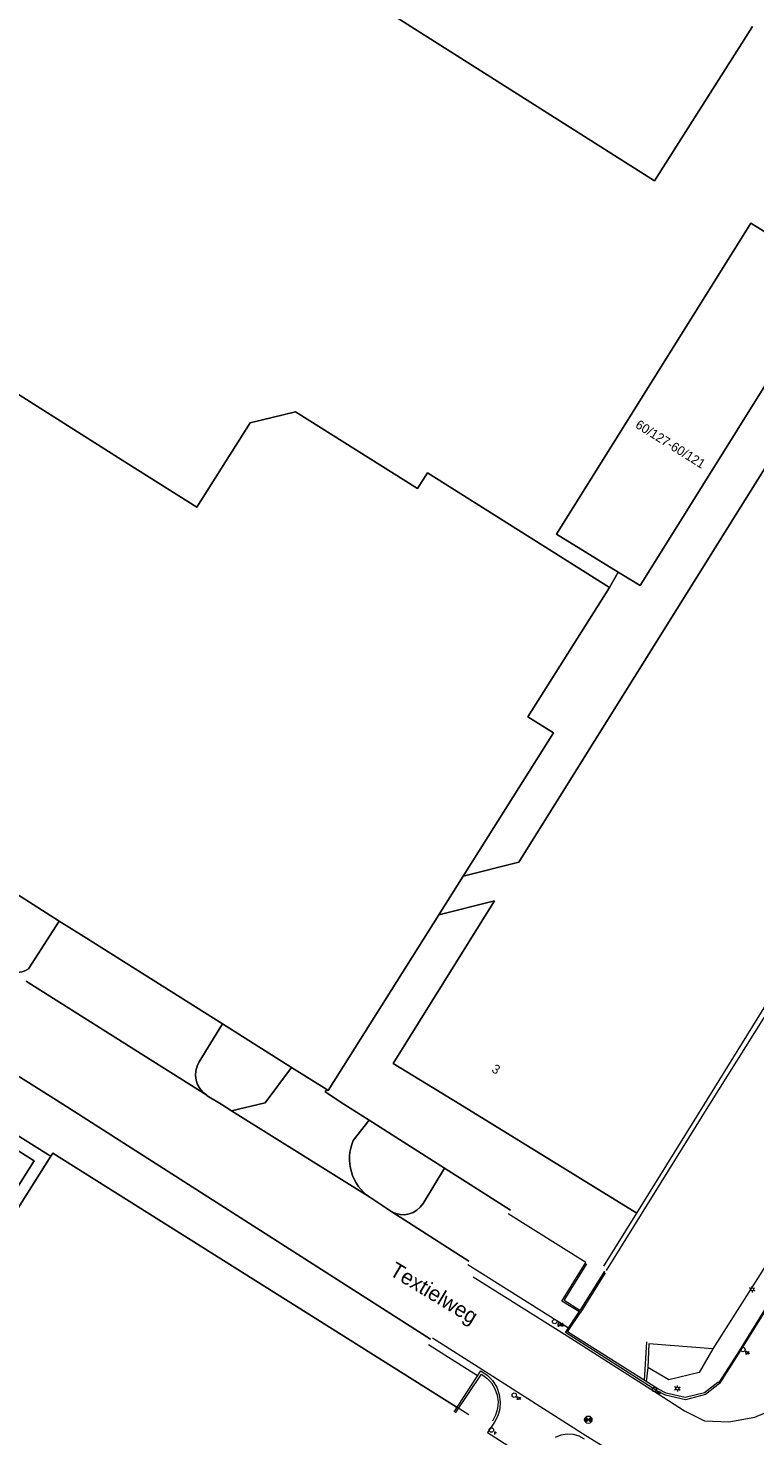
# Model space of a CAD drawing. Header units: metres. Extents: x 151448 to 154749, y 463108 to 465296.
# Tile 303 of 449: x 153872 to 153931, y 463973 to 464088. Entities that reach past the tile are written whole.
import ezdxf
from ezdxf.enums import TextEntityAlignment as Align

# ---------------------------------------------------------------- set-up
doc = ezdxf.new("R2010")
doc.units = ezdxf.units.M
doc.layers.get('0').update_dxf_attribs({"lineweight": 9})
for name, color, linetype, lineweight in [('B-ME-IE-MEUBILAIR_LICHTMAST-S', 253, 'Continuous', 9), ('B-ME-IE-MEUBILAIR_PAAL-S', 253, 'Continuous', 9), ('B-ME-IE-MEUBILAIR_STRAATKOLK-S', 253, 'Continuous', 9), ('B-ME-IE-MEUBILAIR_TROTTOIRKOLK-S', 253, 'Continuous', 9), ('B-ME-KL-GAS_AFSLUITER-S', 253, 'Continuous', 9), ('B-ME-OG-BEBOUWING_HOOFDGEBOUW-G', 1, 'Continuous', 9), ('B-ME-RI-PUT-S', 253, 'Continuous', 9), ('B-ME-VH-GOOT-G', 253, 'Continuous', 9), ('B-ME-VH-KANTOPSLUITING_OPSLUITBAND_100X200-G', 253, 'Continuous', 9), ('B-ME-VH-KANTOPSLUITING_TROTTOIRBAND_130 150-G', 253, 'Continuous', 9), ('B-ME-VH-KANTOPSLUITING_TROTTOIRBAND_180 200-G', 253, 'Continuous', 9), ('B-ME-VH-VERHARDING_ASFALT-G', 253, 'Continuous', 9), ('B-ME-VH-VERHARDING_KLINKERS-G', 253, 'Continuous', 9), ('B-ME-VH-VERHARDING_TEGEL-G', 253, 'Continuous', 9), ('B-PV-IE-TERREINAFSCHEIDING_KUNSTMATIG_HEKWERK-G', 253, 'Continuous', 9), ('B-PV-OG-BEBOUWING-GV', 1, 'Continuous', 9), ('B-PV-OG-BEBOUWING-T18', 2, 'Continuous', 9), ('B-PV-OG-TERREIN_BEGROEID-GV', 253, 'Continuous', 9), ('B-PV-OG-TERREIN_ERF-GV', 253, 'Continuous', 9), ('B-PV-OG-TOPOGRAFIE-T18', 2, 'Continuous', 9), ('B-PV-VH-GESLOTENVERHARDING_ASFALT-GV', 253, 'Continuous', 9), ('B-PV-VH-OPENVERHARDING_BETONSTRAATSTEEN-GV', 253, 'Continuous', 9)]:
    doc.layers.add(name, color=color, linetype=linetype, lineweight=lineweight)
doc.styles.add('18_100', font='romans', dxfattribs={"width": 0.8, "height": 0.18})
doc.styles.add('18_200', font='romans', dxfattribs={"width": 0.8, "height": 0.36})
doc.styles.add('Drong', font='txt', dxfattribs={"height": 1.8})

# ---------------------------------------------------------------- blocks, each defined once
blk = doc.blocks.new('STRAATKOLK')
at = {"ltscale": 2}
blk.add_ellipse((0, 0), major_axis=(-0.127, 0.127), ratio=1, start_param=3.926991, end_param=10.210176, dxfattribs=at)
at = {"ltscale": 2, "style": '18_100', "width": 0.8}
blk.add_text('SK', height=0.216, dxfattribs=at).set_placement((0.19, -0.37))
at = {"style": '18_200', "width": 0.8}
blk.add_attdef('HOOGTE', (0.29, 0.21), '', height=0.25, dxfattribs=at)
blk = doc.blocks.new('TROTTOIRKOLK')
at = {"ltscale": 2}
blk.add_ellipse((0, 0), major_axis=(-0.127, 0.127), ratio=1, start_param=3.926991, end_param=10.210176, dxfattribs=at)
at = {"ltscale": 2, "style": '18_100', "width": 0.8}
blk.add_text('TK', height=0.216, dxfattribs=at).set_placement((0.19, -0.37))
at = {"style": '18_200', "width": 0.8}
blk.add_attdef('HOOGTE', (0.21, 0.18), '', height=0.25, dxfattribs=at)
blk = doc.blocks.new('gasafsluiter')
at = {"ltscale": 2}
blk.add_ellipse((0, 0), major_axis=(-0.181, 0), ratio=1, start_param=3.926991, end_param=10.210176, dxfattribs=at)
at = {"ltscale": 2, "style": '18_200', "width": 0.8}
blk.add_text('GAS', height=0.218, dxfattribs=at).set_placement((0.22, -0.38))
at = {"style": '18_200', "width": 0.8}
blk.add_attdef('HOOGTE', (0.27, 0.13), '', height=0.25, dxfattribs=at)
blk = doc.blocks.new('put')
at = {"color": 0, "ltscale": 0.5}
for p, q in [((-0.3, 0.06), (-0.06, 0.05)), ((-0.3, 0.03), (-0.03, 0.03)), ((-0.3, 0), (0, 0)), ((-0.29, 0.08), (-0.08, 0.08)), ((-0.28, 0.11), (-0.11, 0.11)), ((-0.27, 0.14), (-0.14, 0.14)), ((-0.27, 0.14), (-0.14, 0.14)), ((-0.25, 0.16), (-0.16, 0.16)), ((-0.23, 0.19), (-0.19, 0.19)), ((0, 0), (0.3, 0)), ((0.03, 0.03), (0.3, 0.03)), ((0.05, 0.05), (0.29, 0.05)), ((0.08, 0.08), (0.29, 0.08)), ((0.11, 0.11), (0.28, 0.11)), ((0.14, 0.14), (0.27, 0.14)), ((0.16, 0.16), (0.25, 0.16)), ((0.19, 0.19), (0.23, 0.19)), ((-0.3, -0.03), (-0.03, -0.03)), ((-0.3, -0.05), (-0.05, -0.05)), ((-0.29, -0.08), (-0.08, -0.08)), ((-0.28, -0.11), (-0.11, -0.11)), ((-0.27, -0.14), (-0.14, -0.14)), ((-0.25, -0.16), (-0.16, -0.16)), ((-0.23, -0.19), (-0.19, -0.19)), ((0.03, -0.03), (0.3, -0.03)), ((0.05, -0.05), (0.29, -0.06)), ((0.08, -0.08), (0.29, -0.08)), ((0.11, -0.11), (0.28, -0.11)), ((0.14, -0.14), (0.27, -0.14)), ((0.16, -0.16), (0.25, -0.16)), ((0.19, -0.19), (0.23, -0.19))]:
    blk.add_line(p, q, dxfattribs=at)
at = {"ltscale": 0.5}
for p, q in [((-0.21, 0.21), (0.21, -0.21)), ((0.21, 0.21), (-0.21, -0.21))]:
    blk.add_line(p, q, dxfattribs=at)
blk.add_ellipse((0, 0), major_axis=(-0.212, 0.212), ratio=1, start_param=3.926991, end_param=10.210176, dxfattribs=at)
at = {"style": '18_200', "width": 0.8}
blk.add_attdef('HOOGTE', (0.4, 0.26), '', height=0.25, dxfattribs=at)
blk = doc.blocks.new('LICHTMAST')
at = {"ltscale": 0.1}
for p, q in [((-0.11, 0.06), (-0.22, 0.13)), ((0, 0.13), (0, 0.25)), ((0.11, 0.06), (0.22, 0.13)), ((-0.11, -0.06), (-0.22, -0.13)), ((0, -0.13), (0, -0.25)), ((0.11, -0.06), (0.22, -0.13))]:
    blk.add_line(p, q, dxfattribs=at)
blk.add_circle((0, 0), 0.127, dxfattribs=at)
at = {"style": '18_200', "width": 0.8}
blk.add_attdef('HOOGTE', (0.25, 0.24), '', height=0.25, dxfattribs=at)
blk = doc.blocks.new('PAAL')
at = {"ltscale": 2}
blk.add_ellipse((0, 0), major_axis=(-0.181, 0), ratio=1, start_param=3.926991, end_param=10.210176, dxfattribs=at)
at = {"ltscale": 2, "style": '18_200', "width": 0.8}
blk.add_text('P', height=0.218, dxfattribs=at).set_placement((0.22, -0.38))
at = {"style": '18_200', "width": 0.8}
blk.add_attdef('HOOGTE', (0.24, 0.2), '', height=0.25, dxfattribs=at)

msp = doc.modelspace()

# ---------------------------------------------------------------- linework, layer by layer
at = {"layer": 'B-ME-OG-BEBOUWING_HOOFDGEBOUW-G'}
msp.add_line((153909.329, 463973.158), (153915.767, 463969.064), dxfattribs=at)
at = {"layer": 'B-ME-VH-GOOT-G', "linetype": 'Continuous'}
msp.add_line((153904.502, 463980.351), (153908.527, 463977.817), dxfattribs=at)
msp.add_lwpolyline([(153907.718, 463986.905), (153915.947, 463981.725), (153915.971, 463981.71)], dxfattribs=at)
at = {"layer": 'B-ME-VH-KANTOPSLUITING_OPSLUITBAND_100X200-G', "linetype": 'Continuous'}
msp.add_lwpolyline([(153960.978, 464020.698), (153957.912, 464017.013), (153954.71, 464013.348), (153951.026, 464009.493), (153947.714, 464005.862), (153944.486, 464002.03), (153941.263, 463997.726), (153939.12, 463994.602), (153934.154, 463986.677), (153929.77, 463979.624), (153928.256, 463977.246)], dxfattribs=at)
at = {"layer": 'B-ME-VH-KANTOPSLUITING_TROTTOIRBAND_130 150-G', "linetype": 'Continuous'}
for points in [[(153918.899, 463986.368), (153916.899, 463983.149), (153915.608, 463983.966), (153917.465, 463986.965)], [(153923.262, 463976.724), (153915.889, 463981.382), (153916.953, 463982.962)], [(153927.773, 463979.996), (153922.518, 463980.408), (153922.453, 463978.468), (153922.324, 463977.316)]]:
    msp.add_lwpolyline(points, dxfattribs=at)
at = {"layer": 'B-ME-VH-KANTOPSLUITING_TROTTOIRBAND_180 200-G', "linetype": 'Continuous'}
for points in [[(153906.731, 463974.77), (153908.84, 463977.935), (153909.289, 463977.615), (153909.664, 463977.21), (153909.947, 463976.737), (153910.129, 463976.217), (153910.2, 463975.665), (153910.156, 463975.11), (153909.999, 463974.576), (153909.735, 463974.085)], [(153928.256, 463977.246), (153928.165, 463977.262), (153927.076, 463976.405), (153925.505, 463976.031), (153923.937, 463976.389), (153923.262, 463976.724)]]:
    msp.add_lwpolyline(points, dxfattribs=at)
at = {"layer": 'B-ME-VH-VERHARDING_ASFALT-G', "linetype": 'Continuous'}
for points in [[(153908.167, 463985.897), (153915.848, 463981.053), (153923.298, 463976.335), (153925.441, 463974.941), (153927.079, 463974.108), (153929.077, 463974.035), (153931.209, 463974.409), (153933.336, 463975.32), (153935.256, 463976.715), (153936.425, 463978.032)], [(153904.83, 463980.906), (153909.168, 463978.156), (153917.37, 463972.903)], [(153917.37, 463972.903), (153919.768, 463971.431), (153921.76, 463969.773), (153923.368, 463967.87), (153924.805, 463965.707), (153925.616, 463964.055), (153926.056, 463961.771), (153926.138, 463959.64)]]:
    msp.add_lwpolyline(points, dxfattribs=at)
at = {"layer": 'B-ME-VH-VERHARDING_KLINKERS-G', "linetype": 'Continuous'}
msp.add_line((153922.171, 463977.413), (153922.376, 463980.586), dxfattribs=at)
for points in [[(153918.965, 463986.209), (153916.953, 463982.962), (153915.422, 463983.909), (153917.365, 463987.068), (153911.014, 463991.053)], [(153915.721, 463981.328), (153916.832, 463983.025), (153916.838, 463983.033)], [(153906.601, 463974.843), (153908.777, 463978.204), (153909.309, 463977.856), (153909.753, 463977.402), (153910.089, 463976.862), (153910.301, 463976.264), (153910.378, 463975.68), (153910.337, 463975.092), (153910.179, 463974.525), (153909.912, 463974), (153909.329, 463973.158)], [(153914.894, 463972.768), (153915.354, 463972.97), (153915.84, 463973.057), (153916.333, 463973.029), (153916.805, 463972.888), (153917.232, 463972.64)]]:
    msp.add_lwpolyline(points, dxfattribs=at)
at = {"layer": 'B-ME-VH-VERHARDING_TEGEL-G', "linetype": 'Continuous'}
for points in [[(153960.566, 464023.089), (153957.318, 464019.097), (153954.397, 464015.649), (153950.607, 464011.7), (153947.524, 464008.402), (153944.423, 464004.711), (153941.101, 464000.564), (153937.997, 463996.102), (153933.408, 463988.89), (153927.773, 463979.996), (153926.651, 463978.071), (153924.165, 463977.479), (153922.453, 463978.468)], [(153961.05, 464020.711), (153957.984, 464016.956), (153954.775, 464013.282), (153951.075, 464009.415), (153947.795, 464005.798), (153944.566, 464001.979), (153941.336, 463997.673), (153939.168, 463994.481), (153934.217, 463986.619), (153929.824, 463979.556), (153928.319, 463977.177), (153927.159, 463976.257), (153925.519, 463975.844), (153923.888, 463976.222), (153923.182, 463976.564), (153915.721, 463981.328)]]:
    msp.add_lwpolyline(points, dxfattribs=at)
at = {"layer": 'B-PV-IE-TERREINAFSCHEIDING_KUNSTMATIG_HEKWERK-G', "flags": 128}
for points in [[(153905.81, 463994.766), (153899.656, 463998.702)], [(153918.857, 463986.752), (153921.549, 463991.095)]]:
    msp.add_lwpolyline(points, dxfattribs=at)
at = {"layer": 'B-PV-OG-BEBOUWING-GV', "flags": 128}
for points in [[(153869.413, 464109.47), (153922.992, 464075.526), (153931.005, 464088.148)], [(153870.805, 464017.204), (153874.318, 464014.99), (153876.317, 464013.73), (153887.661, 464006.579), (153893.303, 464003.022), (153896.182, 464001.207), (153896.292, 464001.138), (153905.344, 464015.503), (153907.342, 464018.672), (153914.72, 464030.381), (153912.639, 464031.693), (153919.31, 464042.276), (153904.421, 464051.661), (153903.603, 464050.363), (153893.631, 464056.649), (153889.917, 464055.726), (153885.577, 464048.841), (153879.975, 464052.362), (153864.69, 464062.031)], [(153907.798, 463974.607), (153906.778, 463975.248), (153873.774, 463996.012), (153873.615, 463995.759), (153870.782, 463991.255), (153864.01, 463995.515), (153861.534, 463991.579), (153822.624, 463930.357), (153868.99, 463901.208), (153871.619, 463899.556)]]:
    msp.add_lwpolyline(points, dxfattribs=at)
for points in [[(153960.403, 464082.774), (153953.844, 464086.977), (153911.896, 464019.794), (153907.342, 464018.672), (153905.344, 464015.503), (153909.92, 464016.63), (153901.629, 464003.351), (153907.075, 464000), (153921.549, 463991.095), (153927.069, 464000), (153959.146, 464051.747), (153967.068, 464064.931), (153954.35, 464072.833)], [(153937.69, 464067.844), (153930.867, 464072.06), (153914.991, 464046.634), (153920.021, 464043.535), (153921.82, 464042.427)], [(153864.398, 463996.183), (153870.397, 463992.423), (153872.249, 463995.378), (153866.25, 463999.138)]]:
    msp.add_lwpolyline(points, close=True, dxfattribs=at)
at = {"layer": 'B-PV-OG-TERREIN_BEGROEID-GV', "flags": 128}
for points in [[(153871.784, 464011.083), (153874.318, 464014.99), (153870.805, 464017.204), (153868.848, 464014.196)], [(153886.374, 464000.736), (153886.409, 464000.713), (153886.418, 464000.707), (153887.549, 464000), (153888.4, 463999.468), (153891.14, 464000.12), (153893.303, 464003.022), (153887.661, 464006.579), (153885.764, 464003.476)], [(153904.064, 463991.891), (153905.81, 463994.766), (153899.656, 463998.702), (153898.356, 463997.039)], [(153899.721, 463992.399), (153901.338, 463991.306)]]:
    msp.add_lwpolyline(points, dxfattribs=at)
at = {"layer": 'B-PV-OG-TERREIN_BEGROEID-GV'}
for points in [[(153870.309, 464010.892, 0.2474348), (153871.784, 464011.083)], [(153885.764, 464003.476, 0.4043276), (153886.374, 464000.736)], [(153898.356, 463997.039, 0.3596406), (153899.721, 463992.399)], [(153901.338, 463991.306, 0.0237474), (153901.498, 463991.208)], [(153901.498, 463991.208, 0.4017516), (153904.064, 463991.891)]]:
    msp.add_lwpolyline(points, format="xyb", dxfattribs=at)
at = {"layer": 'B-PV-OG-TERREIN_ERF-GV', "flags": 128}
for points in [[(153931.005, 464088.148), (153922.992, 464075.526), (153869.413, 464109.47)], [(153864.69, 464062.031), (153879.975, 464052.362), (153885.577, 464048.841), (153889.917, 464055.726), (153893.631, 464056.649), (153903.603, 464050.363), (153904.421, 464051.661), (153919.31, 464042.276), (153920.021, 464043.535), (153914.991, 464046.634), (153930.867, 464072.06), (153937.69, 464067.844), (153941.158, 464073.398), (153938.881, 464074.835), (153932.731, 464078.62), (153937.606, 464086.461), (153942.118, 464093.719)], [(153953.467, 464015.603), (153953.439, 464015.557), (153946.65, 464019.779), (153943.47, 464014.724), (153938.59, 464017.786), (153938.525, 464017.589), (153927.477, 464000), (153919.045, 463986.396)], [(153918.857, 463986.752), (153921.549, 463991.095), (153907.075, 464000), (153901.629, 464003.351), (153909.92, 464016.63), (153905.344, 464015.503), (153896.292, 464001.138), (153896.182, 464001.207), (153896.051, 464001.029), (153897.598, 464000), (153899.656, 463998.702), (153905.81, 463994.766), (153911.216, 463991.346)]]:
    msp.add_lwpolyline(points, dxfattribs=at)
for points in [[(153953.844, 464086.977), (153953.808, 464087), (153951.081, 464088.735), (153942.802, 464076.031), (153941.158, 464073.398), (153937.69, 464067.844), (153921.82, 464042.427), (153920.021, 464043.535), (153919.31, 464042.276), (153912.639, 464031.693), (153914.72, 464030.381), (153907.342, 464018.672), (153911.896, 464019.794)], [(153866.798, 464000.004), (153866.791, 464000.001), (153866.25, 463999.138), (153872.249, 463995.378), (153870.397, 463992.423), (153864.398, 463996.183), (153864.01, 463995.515), (153870.782, 463991.255), (153873.615, 463995.759), (153873.42, 463995.88)]]:
    msp.add_lwpolyline(points, close=True, dxfattribs=at)
at = {"layer": 'B-PV-VH-GESLOTENVERHARDING_ASFALT-GV', "flags": 128}
for points in [[(153742.031, 464091.921), (153738.342, 464086.13), (153777.844, 464061.021), (153803.854, 464044.617), (153874.597, 464000), (153904.672, 463980.801)], [(153901.338, 463991.306), (153899.721, 463992.399), (153888.921, 463999.142), (153888.4, 463999.468), (153887.549, 464000), (153886.418, 464000.707), (153886.409, 464000.713), (153886.374, 464000.736), (153881.216, 464003.991), (153871.769, 464009.953)], [(153907.797, 463987.168), (153901.498, 463991.208)]]:
    msp.add_lwpolyline(points, dxfattribs=at)
at = {"layer": 'B-PV-VH-GESLOTENVERHARDING_ASFALT-GV'}
for points in [[(153871.769, 464009.953, -0.0213236), (153871.593, 464010.065)], [(153901.498, 463991.208, -0.0237474), (153901.338, 463991.306)]]:
    msp.add_lwpolyline(points, format="xyb", dxfattribs=at)
at = {"layer": 'B-PV-VH-OPENVERHARDING_BETONSTRAATSTEEN-GV', "flags": 128}
for points in [[(153904.672, 463980.801), (153874.597, 464000), (153803.854, 464044.617)], [(153885.764, 464003.476), (153887.661, 464006.579), (153876.317, 464013.73), (153874.318, 464014.99), (153871.784, 464011.083)], [(153871.769, 464009.953), (153881.216, 464003.991), (153886.374, 464000.736)], [(153898.356, 463997.039), (153899.656, 463998.702), (153897.598, 464000), (153896.051, 464001.029), (153896.182, 464001.207), (153893.303, 464003.022), (153891.14, 464000.12), (153888.4, 463999.468), (153888.921, 463999.142), (153899.721, 463992.399)], [(153866.798, 464000.004), (153873.42, 463995.88), (153873.615, 463995.759), (153873.774, 463996.012), (153906.778, 463975.248)], [(153905.81, 463994.766), (153904.064, 463991.891)], [(153911.216, 463991.346), (153905.81, 463994.766)], [(153901.498, 463991.208), (153907.797, 463987.168)]]:
    msp.add_lwpolyline(points, dxfattribs=at)
at = {"layer": 'B-PV-VH-OPENVERHARDING_BETONSTRAATSTEEN-GV'}
for points in [[(153871.784, 464011.083, -0.2474348), (153870.309, 464010.892)], [(153871.593, 464010.065, 0.0213236), (153871.769, 464009.953)], [(153886.374, 464000.736, -0.4043276), (153885.764, 464003.476)], [(153899.721, 463992.399, -0.3596406), (153898.356, 463997.039)], [(153904.064, 463991.891, -0.4017516), (153901.498, 463991.208)]]:
    msp.add_lwpolyline(points, format="xyb", dxfattribs=at)

# ---------------------------------------------------------------- block references
at = {"layer": 'B-ME-IE-MEUBILAIR_LICHTMAST-S'}
for p in [(153930.974, 463984.871), (153924.861, 463976.757)]:
    msp.add_blockref('LICHTMAST', p, dxfattribs=at)
at = {"layer": 'B-ME-IE-MEUBILAIR_PAAL-S'}
msp.add_blockref('PAAL', (153909.646, 463973.368), dxfattribs=at)
at = {"layer": 'B-ME-IE-MEUBILAIR_STRAATKOLK-S'}
for p in [(153930.222, 463979.946), (153911.524, 463976.215)]:
    msp.add_blockref('STRAATKOLK', p, dxfattribs=at)
at = {"layer": 'B-ME-IE-MEUBILAIR_TROTTOIRKOLK-S'}
msp.add_blockref('TROTTOIRKOLK', (153922.981, 463976.68), dxfattribs=at)
at = {"layer": 'B-ME-KL-GAS_AFSLUITER-S'}
msp.add_blockref('gasafsluiter', (153914.831, 463982.232), dxfattribs=at)
at = {"layer": 'B-ME-RI-PUT-S'}
msp.add_blockref('put', (153917.581, 463974.207), dxfattribs=at)

# ---------------------------------------------------------------- texts
at = {"layer": 'B-PV-OG-BEBOUWING-T18', "style": 'Drong'}
for s, rotation, p in [('60/127-60/121', 328, (153924.31, 464054.007)), ('3', 328.4, (153910.039, 464002.873))]:
    msp.add_text(s, height=0.75, rotation=rotation, dxfattribs=at).set_placement(p, align=Align.MIDDLE)
at = {"layer": 'B-PV-OG-TOPOGRAFIE-T18', "style": 'Drong'}
msp.add_text('Textielweg', height=1.25, rotation=328.9, dxfattribs=at).set_placement((153904.885, 463984.433), align=Align.MIDDLE)

doc.saveas('drawing.dxf')
